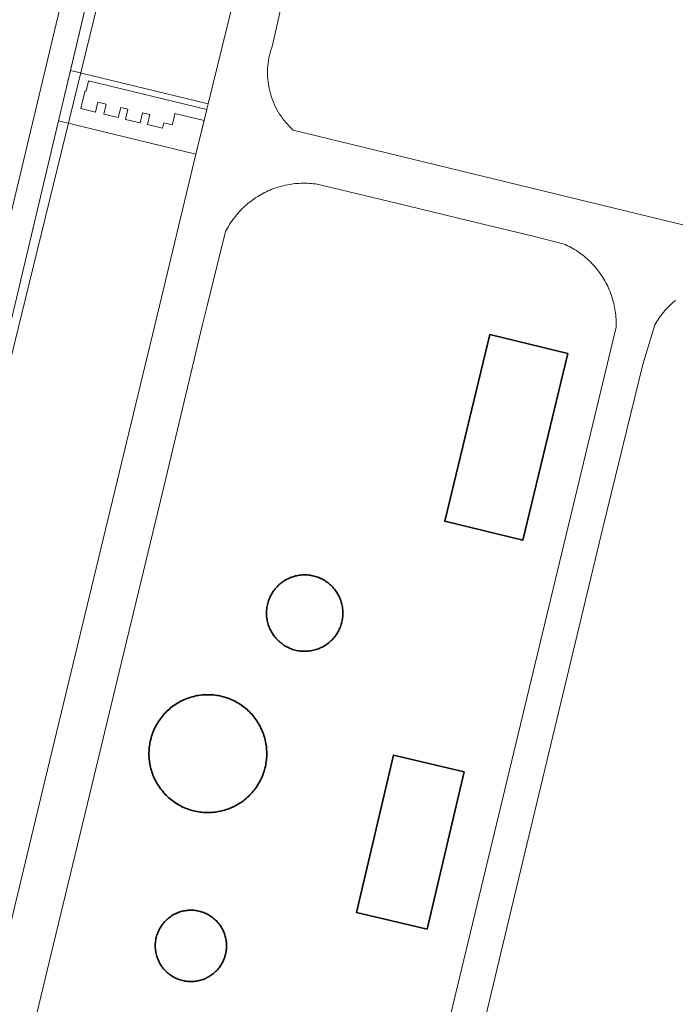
# Model space of a CAD drawing. Header units: metres. Extents: x 250001 to 257773, y 598992 to 609118.
# Tile 648 of 656: x 252263 to 252377, y 607879 to 608050. Entities that reach past the tile are written whole.
import ezdxf
from ezdxf.lldxf.tags import DXFTag

# ---------------------------------------------------------------- set-up
doc = ezdxf.new("R2010")
doc.units = ezdxf.units.M
for name, color, linetype, lineweight in [('B-WE-GR-GROENVOORZIENING-GV', 252, 'Continuous', 18), ('B-WE-IE-TERREINAFSCHEIDING_KUNSTMATIG_HEKWERK-G', 252, 'IE-TERREINAFSCHEIDING-KUNSTMATIG', 18), ('B-WE-KG-GRENS_PERCEEL-G', 150, 'KG-PERCEEL', 18), ('B-WE-OG-BEBOUWING-GV', 1, 'Continuous', 35), ('B-WE-OG-TERREIN_CULTUURSCHEIDING-GV', 252, 'Continuous', 18), ('B-WE-OG-TERREIN_ERF-GV', 7, 'Continuous', 18), ('B-WE-OG-TERREIN_ONBEGROEID-GV', 252, 'Continuous', 18), ('B-WE-OG-WATER_SLOOT-GV', 252, 'Continuous', 18), ('B-WE-VH-VERHARDING_BEDRIJFSVLOERPLAAT-GV', 252, 'Continuous', 18), ('B-WE-VH-VERHARDING_GESLOTEN-GV', 252, 'Continuous', 18), ('B-WE-VH-VERHARDING_HALFVERHARDING_GRIND-GV', 252, 'Continuous', 18), ('X-XX-AL-REFERENTIE-G', 7, 'Continuous', 18)]:
    doc.layers.add(name, color=color, linetype=linetype, lineweight=lineweight)
doc.styles.get("Standard").update_dxf_attribs({"font": 'NLCS-ISO.ttf'})
doc.linetypes.add('IE-TERREINAFSCHEIDING-KUNSTMATIG', pattern='A,4,[82,NLCS.shx,S=0.75,R=90,X=0,Y=0],4,-2', length=10)
tags = doc.linetypes.add('KG-PERCEEL', pattern='A,5.5,-2,["P",Standard,S=1.8,R=0,X=-0.5,Y=-0.9],-2,5.5,-2,[5,NLCS.SHX,S=0.75,R=0,X=0,Y=0],-2', length=19).pattern_tags.tags
tags[6] = DXFTag(74, 10)

# ---------------------------------------------------------------- blocks, each defined once
blk = doc.blocks.new('BS2021-132-Xref-KAD-20210617')
at = {"layer": 'B-WE-KG-GRENS_PERCEEL-G', "flags": 128}
blk.add_lwpolyline([(252352.676, 608363.364), (252263.967, 608001.266), (252223.834, 607837.383)], dxfattribs=at)
blk = doc.blocks.new('BS2021-132-Xref-BGT-GRIJS-20210617-aangepast')
at = {"layer": 'B-WE-GR-GROENVOORZIENING-GV', "flags": 128}
for points in [[(252340.198, 608346.409), (252255.274, 607990.441), (252250.816, 607971.591), (252245.241, 607947.665), (252236.101, 607911.663), (252229.585, 607885.809), (252224.258, 607862.559)], [(252226.675, 607851.899), (252234.4, 607885.056), (252234.413, 607885.114), (252236.509, 607893.591), (252238.809, 607902.895), (252245.56, 607931.101), (252252.116, 607958.654), (252262.074, 608000.141), (252269.675, 608032.162), (252271.753, 608040.918), (252281.352, 608081.357), (252287.93, 608109.024), (252290.012, 608117.78), (252304.353, 608178.099), (252313.267, 608215.591), (252314.532, 608220.391), (252320.507, 608243.054)]]:
    blk.add_lwpolyline(points, dxfattribs=at)
at = {"layer": 'B-WE-IE-TERREINAFSCHEIDING_KUNSTMATIG_HEKWERK-G', "flags": 128}
blk.add_lwpolyline([(252262.074, 608000.141), (252281.352, 608081.357), (252313.267, 608215.591)], dxfattribs=at)
at = {"layer": 'B-WE-OG-BEBOUWING-GV', "flags": 128}
for points in [[(252358.3, 607991.725), (252344.723, 607995.01), (252336.87, 607962.552), (252350.447, 607959.267)], [(252305.874, 607946.658), (252305.876, 607946.428), (252305.885, 607946.198), (252305.903, 607945.968), (252305.929, 607945.738), (252305.962, 607945.51), (252306.004, 607945.284), (252306.053, 607945.058), (252306.11, 607944.835), (252306.175, 607944.614), (252306.247, 607944.395), (252306.327, 607944.179), (252306.415, 607943.966), (252306.51, 607943.755), (252306.611, 607943.549), (252306.721, 607943.345), (252306.837, 607943.146), (252306.96, 607942.951), (252307.089, 607942.761), (252307.225, 607942.575), (252307.368, 607942.394), (252307.517, 607942.217), (252307.671, 607942.047), (252307.832, 607941.881), (252307.998, 607941.721), (252308.17, 607941.567), (252308.347, 607941.42), (252308.529, 607941.278), (252308.716, 607941.143), (252308.766, 607941.108), (252308.959, 607940.981), (252309.155, 607940.861), (252309.356, 607940.748), (252309.561, 607940.642), (252309.769, 607940.543), (252309.981, 607940.451), (252310.195, 607940.367), (252310.412, 607940.29), (252310.632, 607940.221), (252310.854, 607940.159), (252311.079, 607940.105), (252311.304, 607940.059), (252311.532, 607940.021), (252311.76, 607939.991), (252311.99, 607939.969), (252312.22, 607939.954), (252312.45, 607939.948), (252312.681, 607939.95), (252312.911, 607939.959), (252313.141, 607939.977), (252313.37, 607940.003), (252313.598, 607940.036), (252313.825, 607940.078), (252314.05, 607940.127), (252314.274, 607940.184), (252314.495, 607940.249), (252314.714, 607940.321), (252314.93, 607940.401), (252315.143, 607940.489), (252315.354, 607940.584), (252315.56, 607940.686), (252315.763, 607940.795), (252315.962, 607940.911), (252316.157, 607941.034), (252316.348, 607941.163), (252316.534, 607941.3), (252316.715, 607941.442), (252316.891, 607941.591), (252317.062, 607941.746), (252317.228, 607941.906), (252317.387, 607942.073), (252317.541, 607942.244), (252317.689, 607942.421), (252317.831, 607942.603), (252317.966, 607942.79), (252318.094, 607942.981), (252318.216, 607943.177), (252318.331, 607943.377), (252318.439, 607943.58), (252318.54, 607943.788), (252318.634, 607943.998), (252318.72, 607944.212), (252318.799, 607944.429), (252318.87, 607944.648), (252318.934, 607944.869), (252318.99, 607945.093), (252319.038, 607945.319), (252319.078, 607945.545), (252319.11, 607945.774), (252319.135, 607946.003), (252319.151, 607946.233), (252319.16, 607946.463), (252319.16, 607946.694), (252319.153, 607946.924), (252319.137, 607947.154), (252319.114, 607947.384), (252319.082, 607947.612), (252319.043, 607947.839), (252318.996, 607948.065), (252318.94, 607948.289), (252318.878, 607948.51), (252318.807, 607948.73), (252318.729, 607948.947), (252318.644, 607949.161), (252318.551, 607949.372), (252318.451, 607949.58), (252318.344, 607949.784), (252318.229, 607949.984), (252318.108, 607950.18), (252317.981, 607950.372), (252317.846, 607950.559), (252317.705, 607950.742), (252317.558, 607950.919), (252317.405, 607951.092), (252317.246, 607951.258), (252317.081, 607951.42), (252316.911, 607951.575), (252316.735, 607951.725), (252316.592, 607951.839), (252316.407, 607951.977), (252316.218, 607952.109), (252316.025, 607952.234), (252315.827, 607952.352), (252315.625, 607952.464), (252315.419, 607952.568), (252315.21, 607952.665), (252314.998, 607952.755), (252314.782, 607952.837), (252314.564, 607952.912), (252314.344, 607952.979), (252314.121, 607953.039), (252313.896, 607953.09), (252313.67, 607953.134), (252313.442, 607953.17), (252313.214, 607953.198), (252312.984, 607953.219), (252312.754, 607953.231), (252312.523, 607953.235), (252312.293, 607953.231), (252312.063, 607953.219), (252311.833, 607953.2), (252311.604, 607953.172), (252311.376, 607953.136), (252311.15, 607953.093), (252310.925, 607953.041), (252310.702, 607952.982), (252310.482, 607952.915), (252310.264, 607952.841), (252310.048, 607952.759), (252309.836, 607952.67), (252309.626, 607952.573), (252309.42, 607952.469), (252309.218, 607952.358), (252309.02, 607952.24), (252308.826, 607952.115), (252308.637, 607951.984), (252308.452, 607951.846), (252308.272, 607951.702), (252308.098, 607951.551), (252307.928, 607951.395), (252307.764, 607951.233), (252307.606, 607951.065), (252307.454, 607950.892), (252307.308, 607950.714), (252307.168, 607950.531), (252307.034, 607950.343), (252306.907, 607950.15), (252306.787, 607949.953), (252306.674, 607949.753), (252306.568, 607949.548), (252306.469, 607949.34), (252306.377, 607949.128), (252306.293, 607948.914), (252306.216, 607948.696), (252306.147, 607948.477), (252306.085, 607948.254), (252306.032, 607948.03), (252305.986, 607947.804), (252305.947, 607947.577), (252305.917, 607947.348), (252305.895, 607947.119), (252305.88, 607946.889)], [(252290.61, 607931.067), (252290.363, 607930.922), (252290.12, 607930.77), (252289.882, 607930.612), (252289.648, 607930.447), (252289.419, 607930.275), (252289.194, 607930.097), (252288.975, 607929.913), (252288.761, 607929.723), (252288.552, 607929.527), (252288.349, 607929.325), (252288.152, 607929.118), (252287.961, 607928.905), (252287.775, 607928.687), (252287.596, 607928.464), (252287.423, 607928.235), (252287.256, 607928.003), (252287.096, 607927.765), (252286.943, 607927.523), (252286.797, 607927.277), (252286.657, 607927.027), (252286.525, 607926.773), (252286.399, 607926.516), (252286.281, 607926.255), (252286.17, 607925.991), (252286.067, 607925.724), (252285.971, 607925.454), (252285.883, 607925.182), (252285.802, 607924.907), (252285.729, 607924.63), (252285.664, 607924.352), (252285.607, 607924.071), (252285.557, 607923.789), (252285.516, 607923.506), (252285.482, 607923.222), (252285.456, 607922.936), (252285.438, 607922.651), (252285.429, 607922.364), (252285.427, 607922.078), (252285.433, 607921.792), (252285.447, 607921.506), (252285.47, 607921.22), (252285.5, 607920.936), (252285.538, 607920.652), (252285.584, 607920.369), (252285.638, 607920.088), (252285.7, 607919.809), (252285.769, 607919.531), (252285.846, 607919.255), (252285.931, 607918.982), (252286.024, 607918.711), (252286.124, 607918.443), (252286.231, 607918.177), (252286.346, 607917.915), (252286.469, 607917.656), (252286.598, 607917.401), (252286.734, 607917.149), (252286.878, 607916.901), (252287.028, 607916.657), (252287.185, 607916.418), (252287.349, 607916.183), (252287.519, 607915.953), (252287.696, 607915.728), (252287.878, 607915.507), (252288.067, 607915.292), (252288.262, 607915.082), (252288.463, 607914.878), (252288.669, 607914.679), (252288.881, 607914.486), (252289.098, 607914.3), (252289.172, 607914.238), (252289.396, 607914.059), (252289.624, 607913.887), (252289.858, 607913.721), (252290.096, 607913.562), (252290.338, 607913.41), (252290.585, 607913.264), (252290.835, 607913.125), (252291.089, 607912.994), (252291.347, 607912.869), (252291.609, 607912.752), (252291.873, 607912.642), (252292.14, 607912.54), (252292.41, 607912.445), (252292.683, 607912.357), (252292.958, 607912.278), (252293.235, 607912.206), (252293.514, 607912.141), (252293.795, 607912.085), (252294.077, 607912.036), (252294.36, 607911.996), (252294.645, 607911.963), (252294.93, 607911.938), (252295.216, 607911.921), (252295.502, 607911.913), (252295.788, 607911.912), (252296.075, 607911.919), (252296.361, 607911.934), (252296.646, 607911.957), (252296.931, 607911.988), (252297.214, 607912.028), (252297.497, 607912.074), (252297.778, 607912.129), (252298.057, 607912.192), (252298.334, 607912.263), (252298.61, 607912.341), (252298.883, 607912.427), (252299.154, 607912.52), (252299.422, 607912.621), (252299.687, 607912.729), (252299.948, 607912.845), (252300.207, 607912.968), (252300.462, 607913.098), (252300.713, 607913.236), (252300.96, 607913.38), (252301.204, 607913.531), (252301.442, 607913.689), (252301.677, 607913.854), (252301.907, 607914.025), (252302.131, 607914.202), (252302.351, 607914.385), (252302.566, 607914.575), (252302.775, 607914.77), (252302.978, 607914.972), (252303.176, 607915.179), (252303.368, 607915.391), (252303.554, 607915.609), (252303.734, 607915.831), (252303.908, 607916.059), (252304.075, 607916.291), (252304.236, 607916.528), (252304.39, 607916.77), (252304.537, 607917.015), (252304.677, 607917.265), (252304.81, 607917.518), (252304.937, 607917.775), (252305.055, 607918.036), (252305.167, 607918.3), (252305.271, 607918.566), (252305.367, 607918.836), (252305.457, 607919.108), (252305.538, 607919.382), (252305.612, 607919.659), (252305.678, 607919.938), (252305.736, 607920.218), (252305.786, 607920.5), (252305.828, 607920.783), (252305.863, 607921.067), (252305.889, 607921.352), (252305.908, 607921.638), (252305.918, 607921.924), (252305.921, 607922.21), (252305.916, 607922.497), (252305.902, 607922.783), (252305.881, 607923.068), (252305.851, 607923.353), (252305.814, 607923.637), (252305.769, 607923.92), (252305.716, 607924.201), (252305.655, 607924.481), (252305.586, 607924.759), (252305.509, 607925.035), (252305.425, 607925.308), (252305.333, 607925.579), (252305.234, 607925.848), (252305.127, 607926.114), (252305.013, 607926.376), (252304.891, 607926.635), (252304.763, 607926.891), (252304.627, 607927.143), (252304.484, 607927.391), (252304.335, 607927.635), (252304.178, 607927.875), (252304.015, 607928.111), (252303.846, 607928.341), (252303.67, 607928.567), (252303.488, 607928.788), (252303.299, 607929.004), (252303.105, 607929.214), (252302.905, 607929.419), (252302.699, 607929.618), (252302.488, 607929.812), (252302.272, 607929.999), (252302.05, 607930.18), (252301.823, 607930.355), (252301.592, 607930.524), (252301.356, 607930.686), (252301.228, 607930.77), (252300.985, 607930.922), (252300.738, 607931.067), (252300.488, 607931.205), (252300.233, 607931.336), (252299.975, 607931.459), (252299.713, 607931.576), (252299.448, 607931.685), (252299.181, 607931.787), (252298.911, 607931.881), (252298.638, 607931.968), (252298.362, 607932.047), (252298.085, 607932.118), (252297.806, 607932.181), (252297.525, 607932.237), (252297.243, 607932.285), (252296.959, 607932.325), (252296.675, 607932.357), (252296.389, 607932.381), (252296.104, 607932.397), (252295.817, 607932.405), (252295.531, 607932.405), (252295.245, 607932.397), (252294.959, 607932.381), (252294.674, 607932.357), (252294.389, 607932.325), (252294.106, 607932.285), (252293.823, 607932.237), (252293.543, 607932.182), (252293.263, 607932.118), (252292.986, 607932.047), (252292.711, 607931.968), (252292.438, 607931.881), (252292.168, 607931.787), (252291.9, 607931.685), (252291.635, 607931.576), (252291.374, 607931.46), (252291.115, 607931.336), (252290.861, 607931.205)], [(252340.271, 607919.01), (252327.963, 607921.916), (252321.504, 607894.564), (252333.811, 607891.657)], [(252297.74, 607892.389), (252297.606, 607892.567), (252297.465, 607892.739), (252297.318, 607892.907), (252297.166, 607893.069), (252297.007, 607893.226), (252296.843, 607893.377), (252296.674, 607893.521), (252296.5, 607893.66), (252296.321, 607893.793), (252296.137, 607893.918), (252295.949, 607894.038), (252295.756, 607894.15), (252295.56, 607894.255), (252295.36, 607894.354), (252295.157, 607894.444), (252294.95, 607894.528), (252294.741, 607894.604), (252294.529, 607894.673), (252294.315, 607894.734), (252294.098, 607894.787), (252293.88, 607894.832), (252293.661, 607894.87), (252293.44, 607894.9), (252293.218, 607894.921), (252292.996, 607894.935), (252292.773, 607894.941), (252292.55, 607894.938), (252292.328, 607894.928), (252292.106, 607894.91), (252291.885, 607894.884), (252291.665, 607894.85), (252291.446, 607894.808), (252291.229, 607894.758), (252291.013, 607894.7), (252290.8, 607894.635), (252290.59, 607894.562), (252290.382, 607894.481), (252290.177, 607894.394), (252290.119, 607894.367), (252289.919, 607894.27), (252289.722, 607894.165), (252289.529, 607894.054), (252289.34, 607893.936), (252289.155, 607893.811), (252288.976, 607893.679), (252288.801, 607893.542), (252288.631, 607893.398), (252288.466, 607893.248), (252288.307, 607893.092), (252288.153, 607892.93), (252288.006, 607892.764), (252287.864, 607892.591), (252287.729, 607892.415), (252287.6, 607892.233), (252287.478, 607892.046), (252287.363, 607891.856), (252287.254, 607891.661), (252287.153, 607891.463), (252287.058, 607891.261), (252286.972, 607891.056), (252286.892, 607890.848), (252286.82, 607890.637), (252286.756, 607890.424), (252286.699, 607890.209), (252286.65, 607889.991), (252286.609, 607889.772), (252286.576, 607889.552), (252286.55, 607889.331), (252286.533, 607889.109), (252286.524, 607888.886), (252286.523, 607888.663), (252286.529, 607888.44), (252286.544, 607888.218), (252286.566, 607887.997), (252286.597, 607887.776), (252286.635, 607887.557), (252286.682, 607887.339), (252286.736, 607887.123), (252286.798, 607886.909), (252286.867, 607886.697), (252286.944, 607886.488), (252287.029, 607886.282), (252287.121, 607886.079), (252287.22, 607885.879), (252287.326, 607885.683), (252287.439, 607885.492), (252287.559, 607885.304), (252287.686, 607885.121), (252287.819, 607884.942), (252287.958, 607884.768), (252288.104, 607884.6), (252288.255, 607884.436), (252288.413, 607884.279), (252288.576, 607884.127), (252288.744, 607883.981), (252288.917, 607883.841), (252289.095, 607883.707), (252289.278, 607883.58), (252289.466, 607883.46), (252289.657, 607883.346), (252289.853, 607883.239), (252290.052, 607883.14), (252290.255, 607883.047), (252290.461, 607882.962), (252290.67, 607882.885), (252290.881, 607882.815), (252291.095, 607882.752), (252291.311, 607882.698), (252291.529, 607882.651), (252291.748, 607882.612), (252291.968, 607882.58), (252292.19, 607882.557), (252292.412, 607882.542), (252292.635, 607882.535), (252292.858, 607882.536), (252293.08, 607882.544), (252293.302, 607882.561), (252293.524, 607882.586), (252293.744, 607882.618), (252293.963, 607882.659), (252294.181, 607882.707), (252294.396, 607882.763), (252294.61, 607882.827), (252294.821, 607882.899), (252295.029, 607882.978), (252295.234, 607883.064), (252295.37, 607883.126), (252295.57, 607883.225), (252295.766, 607883.33), (252295.958, 607883.443), (252296.146, 607883.562), (252296.33, 607883.689), (252296.509, 607883.821), (252296.683, 607883.96), (252296.852, 607884.106), (252297.015, 607884.257), (252297.173, 607884.413), (252297.326, 607884.576), (252297.472, 607884.744), (252297.613, 607884.917), (252297.747, 607885.095), (252297.874, 607885.277), (252297.995, 607885.465), (252298.109, 607885.656), (252298.216, 607885.851), (252298.316, 607886.05), (252298.409, 607886.253), (252298.495, 607886.458), (252298.573, 607886.667), (252298.643, 607886.878), (252298.706, 607887.092), (252298.762, 607887.308), (252298.809, 607887.525), (252298.849, 607887.745), (252298.88, 607887.965), (252298.904, 607888.187), (252298.92, 607888.409), (252298.928, 607888.631), (252298.927, 607888.854), (252298.919, 607889.077), (252298.903, 607889.299), (252298.879, 607889.521), (252298.847, 607889.741), (252298.807, 607889.96), (252298.759, 607890.178), (252298.703, 607890.393), (252298.64, 607890.607), (252298.569, 607890.818), (252298.491, 607891.027), (252298.405, 607891.232), (252298.312, 607891.435), (252298.211, 607891.633), (252298.104, 607891.828), (252297.989, 607892.019), (252297.868, 607892.206)]]:
    blk.add_lwpolyline(points, close=True, dxfattribs=at)
at = {"layer": 'B-WE-OG-TERREIN_CULTUURSCHEIDING-GV', "flags": 128}
for points in [[(252295.724, 608035.134), (252306.206, 608077.867), (252303.958, 608078.41), (252294.237, 608080.756), (252300.336, 608106.03), (252287.93, 608109.024), (252281.352, 608081.357), (252271.753, 608040.918)], [(252269.675, 608032.162), (252262.074, 608000.141), (252252.116, 607958.654), (252245.56, 607931.101), (252238.809, 607902.895), (252236.509, 607893.591), (252260.24, 607887.921), (252267.372, 607917.672), (252282.722, 607981.273), (252287.241, 608000), (252293.609, 608026.386)]]:
    blk.add_lwpolyline(points, close=True, dxfattribs=at)
at = {"layer": 'B-WE-OG-TERREIN_ERF-GV', "flags": 128}
for points in [[(252315.944, 608085.446), (252306.944, 608045.341), (252306.786, 608044.906), (252306.642, 608044.466), (252306.515, 608044.021), (252306.402, 608043.572), (252306.306, 608043.12), (252306.224, 608042.664), (252306.159, 608042.206), (252306.11, 608041.746), (252306.076, 608041.284), (252306.059, 608040.822), (252306.057, 608040.359), (252306.071, 608039.897), (252306.102, 608039.435), (252306.148, 608038.975), (252306.211, 608038.516), (252306.289, 608038.06), (252306.383, 608037.607), (252306.492, 608037.157), (252306.617, 608036.712), (252306.757, 608036.271), (252306.912, 608035.835), (252307.083, 608035.405), (252307.268, 608034.981), (252307.468, 608034.563), (252307.682, 608034.153), (252307.91, 608033.75), (252308.152, 608033.356), (252308.407, 608032.97), (252308.675, 608032.593), (252308.957, 608032.225), (252309.251, 608031.868), (252309.557, 608031.521), (252309.875, 608031.185), (252310.204, 608030.86), (252310.536, 608030.554), (252376.59, 608014.497), (252436.722, 608000)], [(252312.585, 607771.738), (252366.691, 607996.312), (252366.7, 607996.66), (252366.701, 607997.008), (252366.694, 607997.357), (252366.679, 607997.705), (252366.655, 607998.052), (252366.624, 607998.399), (252366.585, 607998.745), (252366.538, 607999.09), (252366.484, 607999.434), (252366.421, 607999.777), (252366.375, 608000), (252366.35, 608000.118), (252366.272, 608000.457), (252366.186, 608000.795), (252366.092, 608001.13), (252365.99, 608001.463), (252365.881, 608001.794), (252365.764, 608002.122), (252365.64, 608002.448), (252365.508, 608002.77), (252365.369, 608003.089), (252365.223, 608003.405), (252365.069, 608003.718), (252364.908, 608004.027), (252364.74, 608004.332), (252364.566, 608004.633), (252364.384, 608004.931), (252364.196, 608005.224), (252364, 608005.512), (252363.799, 608005.796), (252363.591, 608006.075), (252363.376, 608006.35), (252363.155, 608006.619), (252362.928, 608006.883), (252362.696, 608007.142), (252362.457, 608007.396), (252362.212, 608007.644), (252361.962, 608007.886), (252361.706, 608008.123), (252361.445, 608008.354), (252361.179, 608008.578), (252360.908, 608008.796), (252360.631, 608009.008), (252360.35, 608009.214), (252360.065, 608009.413), (252359.774, 608009.606), (252359.48, 608009.792), (252359.181, 608009.971), (252358.878, 608010.143), (252358.571, 608010.308), (252358.261, 608010.466), (252357.947, 608010.617), (252357.882, 608010.647), (252352.039, 608012.177), (252342.819, 608014.384), (252328.514, 608017.853), (252314.715, 608021.143), (252314.37, 608021.192), (252314.023, 608021.234), (252313.676, 608021.268), (252313.328, 608021.293), (252312.979, 608021.311), (252312.63, 608021.321), (252312.281, 608021.322), (252311.933, 608021.316), (252311.584, 608021.301), (252311.236, 608021.279), (252310.888, 608021.249), (252310.541, 608021.21), (252310.195, 608021.164), (252309.85, 608021.11), (252309.507, 608021.048), (252309.165, 608020.978), (252308.825, 608020.9), (252308.487, 608020.815), (252308.15, 608020.722), (252307.816, 608020.621), (252307.485, 608020.512), (252307.156, 608020.396), (252306.829, 608020.273), (252306.506, 608020.141), (252306.186, 608020.003), (252305.869, 608019.857), (252305.555, 608019.704), (252305.245, 608019.544), (252304.939, 608019.377), (252304.636, 608019.203), (252304.338, 608019.022), (252304.044, 608018.834), (252303.754, 608018.639), (252303.469, 608018.438), (252303.188, 608018.231), (252302.913, 608018.017), (252302.642, 608017.796), (252302.377, 608017.57), (252302.116, 608017.337), (252301.861, 608017.099), (252301.612, 608016.855), (252301.368, 608016.605), (252301.13, 608016.35), (252300.898, 608016.089), (252300.673, 608015.823), (252300.453, 608015.552), (252300.239, 608015.276), (252300.032, 608014.995), (252299.831, 608014.71), (252299.637, 608014.42), (252299.45, 608014.126), (252299.269, 608013.827), (252299.096, 608013.524), (252298.929, 608013.218), (252298.769, 608012.907), (252298.661, 608012.686), (252295.528, 608000), (252294.73, 607996.767), (252287.763, 607967.564), (252280.718, 607938.271), (252275.085, 607914.956), (252268.413, 607887.362), (252263.802, 607868.05)]]:
    blk.add_lwpolyline(points, dxfattribs=at)
for points in [[(252344.723, 607995.01), (252358.3, 607991.725), (252350.447, 607959.267), (252336.87, 607962.552)], [(252316.911, 607951.575), (252317.081, 607951.42), (252317.246, 607951.258), (252317.405, 607951.092), (252317.558, 607950.919), (252317.705, 607950.742), (252317.846, 607950.559), (252317.981, 607950.372), (252318.108, 607950.18), (252318.229, 607949.984), (252318.344, 607949.784), (252318.451, 607949.58), (252318.551, 607949.372), (252318.644, 607949.161), (252318.729, 607948.947), (252318.807, 607948.73), (252318.878, 607948.51), (252318.94, 607948.289), (252318.996, 607948.065), (252319.043, 607947.839), (252319.082, 607947.612), (252319.114, 607947.384), (252319.137, 607947.154), (252319.153, 607946.924), (252319.16, 607946.694), (252319.16, 607946.463), (252319.151, 607946.233), (252319.135, 607946.003), (252319.11, 607945.774), (252319.078, 607945.545), (252319.038, 607945.319), (252318.99, 607945.093), (252318.934, 607944.869), (252318.87, 607944.648), (252318.799, 607944.429), (252318.72, 607944.212), (252318.634, 607943.998), (252318.54, 607943.788), (252318.439, 607943.58), (252318.331, 607943.377), (252318.216, 607943.177), (252318.094, 607942.981), (252317.966, 607942.79), (252317.831, 607942.603), (252317.689, 607942.421), (252317.541, 607942.244), (252317.387, 607942.073), (252317.228, 607941.906), (252317.062, 607941.746), (252316.891, 607941.591), (252316.715, 607941.442), (252316.534, 607941.3), (252316.348, 607941.163), (252316.157, 607941.034), (252315.962, 607940.911), (252315.763, 607940.795), (252315.56, 607940.686), (252315.354, 607940.584), (252315.143, 607940.489), (252314.93, 607940.401), (252314.714, 607940.321), (252314.495, 607940.249), (252314.274, 607940.184), (252314.05, 607940.127), (252313.825, 607940.078), (252313.598, 607940.036), (252313.37, 607940.003), (252313.141, 607939.977), (252312.911, 607939.959), (252312.681, 607939.95), (252312.45, 607939.948), (252312.22, 607939.954), (252311.99, 607939.969), (252311.76, 607939.991), (252311.532, 607940.021), (252311.304, 607940.059), (252311.079, 607940.105), (252310.854, 607940.159), (252310.632, 607940.221), (252310.412, 607940.29), (252310.195, 607940.367), (252309.981, 607940.451), (252309.769, 607940.543), (252309.561, 607940.642), (252309.356, 607940.748), (252309.155, 607940.861), (252308.959, 607940.981), (252308.766, 607941.108), (252308.716, 607941.143), (252308.529, 607941.278), (252308.347, 607941.42), (252308.17, 607941.567), (252307.998, 607941.721), (252307.832, 607941.881), (252307.671, 607942.047), (252307.517, 607942.217), (252307.368, 607942.394), (252307.225, 607942.575), (252307.089, 607942.761), (252306.96, 607942.951), (252306.837, 607943.146), (252306.721, 607943.345), (252306.611, 607943.549), (252306.51, 607943.755), (252306.415, 607943.966), (252306.327, 607944.179), (252306.247, 607944.395), (252306.175, 607944.614), (252306.11, 607944.835), (252306.053, 607945.058), (252306.004, 607945.284), (252305.962, 607945.51), (252305.929, 607945.738), (252305.903, 607945.968), (252305.885, 607946.198), (252305.876, 607946.428), (252305.874, 607946.658), (252305.88, 607946.889), (252305.895, 607947.119), (252305.917, 607947.348), (252305.947, 607947.577), (252305.986, 607947.804), (252306.032, 607948.03), (252306.085, 607948.254), (252306.147, 607948.477), (252306.216, 607948.696), (252306.293, 607948.914), (252306.377, 607949.128), (252306.469, 607949.34), (252306.568, 607949.548), (252306.674, 607949.753), (252306.787, 607949.953), (252306.907, 607950.15), (252307.034, 607950.343), (252307.168, 607950.531), (252307.308, 607950.714), (252307.454, 607950.892), (252307.606, 607951.065), (252307.764, 607951.233), (252307.928, 607951.395), (252308.098, 607951.551), (252308.272, 607951.702), (252308.452, 607951.846), (252308.637, 607951.984), (252308.826, 607952.115), (252309.02, 607952.24), (252309.218, 607952.358), (252309.42, 607952.469), (252309.626, 607952.573), (252309.836, 607952.67), (252310.048, 607952.759), (252310.264, 607952.841), (252310.482, 607952.915), (252310.702, 607952.982), (252310.925, 607953.041), (252311.15, 607953.093), (252311.376, 607953.136), (252311.604, 607953.172), (252311.833, 607953.2), (252312.063, 607953.219), (252312.293, 607953.231), (252312.523, 607953.235), (252312.754, 607953.231), (252312.984, 607953.219), (252313.214, 607953.198), (252313.442, 607953.17), (252313.67, 607953.134), (252313.896, 607953.09), (252314.121, 607953.039), (252314.344, 607952.979), (252314.564, 607952.912), (252314.782, 607952.837), (252314.998, 607952.755), (252315.21, 607952.665), (252315.419, 607952.568), (252315.625, 607952.464), (252315.827, 607952.352), (252316.025, 607952.234), (252316.218, 607952.109), (252316.407, 607951.977), (252316.592, 607951.839), (252316.735, 607951.725)], [(252305.769, 607923.92), (252305.814, 607923.637), (252305.851, 607923.353), (252305.881, 607923.068), (252305.902, 607922.783), (252305.916, 607922.497), (252305.921, 607922.21), (252305.918, 607921.924), (252305.908, 607921.638), (252305.889, 607921.352), (252305.863, 607921.067), (252305.828, 607920.783), (252305.786, 607920.5), (252305.736, 607920.218), (252305.678, 607919.938), (252305.612, 607919.659), (252305.538, 607919.382), (252305.457, 607919.108), (252305.367, 607918.836), (252305.271, 607918.566), (252305.167, 607918.3), (252305.055, 607918.036), (252304.937, 607917.775), (252304.81, 607917.518), (252304.677, 607917.265), (252304.537, 607917.015), (252304.39, 607916.77), (252304.236, 607916.528), (252304.075, 607916.291), (252303.908, 607916.059), (252303.734, 607915.831), (252303.554, 607915.609), (252303.368, 607915.391), (252303.176, 607915.179), (252302.978, 607914.972), (252302.775, 607914.77), (252302.566, 607914.575), (252302.351, 607914.385), (252302.131, 607914.202), (252301.907, 607914.025), (252301.677, 607913.854), (252301.442, 607913.689), (252301.204, 607913.531), (252300.96, 607913.38), (252300.713, 607913.236), (252300.462, 607913.098), (252300.207, 607912.968), (252299.948, 607912.845), (252299.687, 607912.729), (252299.422, 607912.621), (252299.154, 607912.52), (252298.883, 607912.427), (252298.61, 607912.341), (252298.334, 607912.263), (252298.057, 607912.192), (252297.778, 607912.129), (252297.497, 607912.074), (252297.214, 607912.028), (252296.931, 607911.988), (252296.646, 607911.957), (252296.361, 607911.934), (252296.075, 607911.919), (252295.788, 607911.912), (252295.502, 607911.913), (252295.216, 607911.921), (252294.93, 607911.938), (252294.645, 607911.963), (252294.36, 607911.996), (252294.077, 607912.036), (252293.795, 607912.085), (252293.514, 607912.141), (252293.235, 607912.206), (252292.958, 607912.278), (252292.683, 607912.357), (252292.41, 607912.445), (252292.14, 607912.54), (252291.873, 607912.642), (252291.609, 607912.752), (252291.347, 607912.869), (252291.089, 607912.994), (252290.835, 607913.125), (252290.585, 607913.264), (252290.338, 607913.41), (252290.096, 607913.562), (252289.858, 607913.721), (252289.624, 607913.887), (252289.396, 607914.059), (252289.172, 607914.238), (252289.098, 607914.3), (252288.881, 607914.486), (252288.669, 607914.679), (252288.463, 607914.878), (252288.262, 607915.082), (252288.067, 607915.292), (252287.878, 607915.507), (252287.696, 607915.728), (252287.519, 607915.953), (252287.349, 607916.183), (252287.185, 607916.418), (252287.028, 607916.657), (252286.878, 607916.901), (252286.734, 607917.149), (252286.598, 607917.401), (252286.469, 607917.656), (252286.346, 607917.915), (252286.231, 607918.177), (252286.124, 607918.443), (252286.024, 607918.711), (252285.931, 607918.982), (252285.846, 607919.255), (252285.769, 607919.531), (252285.7, 607919.809), (252285.638, 607920.088), (252285.584, 607920.369), (252285.538, 607920.652), (252285.5, 607920.936), (252285.47, 607921.22), (252285.447, 607921.506), (252285.433, 607921.792), (252285.427, 607922.078), (252285.429, 607922.364), (252285.438, 607922.651), (252285.456, 607922.936), (252285.482, 607923.222), (252285.516, 607923.506), (252285.557, 607923.789), (252285.607, 607924.071), (252285.664, 607924.352), (252285.729, 607924.63), (252285.802, 607924.907), (252285.883, 607925.182), (252285.971, 607925.454), (252286.067, 607925.724), (252286.17, 607925.991), (252286.281, 607926.255), (252286.399, 607926.516), (252286.525, 607926.773), (252286.657, 607927.027), (252286.797, 607927.277), (252286.943, 607927.523), (252287.096, 607927.765), (252287.256, 607928.003), (252287.423, 607928.235), (252287.596, 607928.464), (252287.775, 607928.687), (252287.961, 607928.905), (252288.152, 607929.118), (252288.349, 607929.325), (252288.552, 607929.527), (252288.761, 607929.723), (252288.975, 607929.913), (252289.194, 607930.097), (252289.419, 607930.275), (252289.648, 607930.447), (252289.882, 607930.612), (252290.12, 607930.77), (252290.363, 607930.922), (252290.61, 607931.067), (252290.861, 607931.205), (252291.115, 607931.336), (252291.374, 607931.46), (252291.635, 607931.576), (252291.9, 607931.685), (252292.168, 607931.787), (252292.438, 607931.881), (252292.711, 607931.968), (252292.986, 607932.047), (252293.263, 607932.118), (252293.543, 607932.182), (252293.823, 607932.237), (252294.106, 607932.285), (252294.389, 607932.325), (252294.674, 607932.357), (252294.959, 607932.381), (252295.245, 607932.397), (252295.531, 607932.405), (252295.817, 607932.405), (252296.104, 607932.397), (252296.389, 607932.381), (252296.675, 607932.357), (252296.959, 607932.325), (252297.243, 607932.285), (252297.525, 607932.237), (252297.806, 607932.181), (252298.085, 607932.118), (252298.362, 607932.047), (252298.638, 607931.968), (252298.911, 607931.881), (252299.181, 607931.787), (252299.448, 607931.685), (252299.713, 607931.576), (252299.975, 607931.459), (252300.233, 607931.336), (252300.488, 607931.205), (252300.738, 607931.067), (252300.985, 607930.922), (252301.228, 607930.77), (252301.356, 607930.686), (252301.592, 607930.524), (252301.823, 607930.355), (252302.05, 607930.18), (252302.272, 607929.999), (252302.488, 607929.812), (252302.699, 607929.618), (252302.905, 607929.419), (252303.105, 607929.214), (252303.299, 607929.004), (252303.488, 607928.788), (252303.67, 607928.567), (252303.846, 607928.341), (252304.015, 607928.111), (252304.178, 607927.875), (252304.335, 607927.635), (252304.484, 607927.391), (252304.627, 607927.143), (252304.763, 607926.891), (252304.891, 607926.635), (252305.013, 607926.376), (252305.127, 607926.114), (252305.234, 607925.848), (252305.333, 607925.579), (252305.425, 607925.308), (252305.509, 607925.035), (252305.586, 607924.759), (252305.655, 607924.481), (252305.716, 607924.201)], [(252333.811, 607891.657), (252321.504, 607894.564), (252327.963, 607921.916), (252340.271, 607919.01)], [(252297.326, 607884.576), (252297.173, 607884.413), (252297.015, 607884.257), (252296.852, 607884.106), (252296.683, 607883.96), (252296.509, 607883.821), (252296.33, 607883.689), (252296.146, 607883.562), (252295.958, 607883.443), (252295.766, 607883.33), (252295.57, 607883.225), (252295.37, 607883.126), (252295.234, 607883.064), (252295.029, 607882.978), (252294.821, 607882.899), (252294.61, 607882.827), (252294.396, 607882.763), (252294.181, 607882.707), (252293.963, 607882.659), (252293.744, 607882.618), (252293.524, 607882.586), (252293.302, 607882.561), (252293.08, 607882.544), (252292.858, 607882.536), (252292.635, 607882.535), (252292.412, 607882.542), (252292.19, 607882.557), (252291.968, 607882.58), (252291.748, 607882.612), (252291.529, 607882.651), (252291.311, 607882.698), (252291.095, 607882.752), (252290.881, 607882.815), (252290.67, 607882.885), (252290.461, 607882.962), (252290.255, 607883.047), (252290.052, 607883.14), (252289.853, 607883.239), (252289.657, 607883.346), (252289.466, 607883.46), (252289.278, 607883.58), (252289.095, 607883.707), (252288.917, 607883.841), (252288.744, 607883.981), (252288.576, 607884.127), (252288.413, 607884.279), (252288.255, 607884.436), (252288.104, 607884.6), (252287.958, 607884.768), (252287.819, 607884.942), (252287.686, 607885.121), (252287.559, 607885.304), (252287.439, 607885.492), (252287.326, 607885.683), (252287.22, 607885.879), (252287.121, 607886.079), (252287.029, 607886.282), (252286.944, 607886.488), (252286.867, 607886.697), (252286.798, 607886.909), (252286.736, 607887.123), (252286.682, 607887.339), (252286.635, 607887.557), (252286.597, 607887.776), (252286.566, 607887.997), (252286.544, 607888.218), (252286.529, 607888.44), (252286.523, 607888.663), (252286.524, 607888.886), (252286.533, 607889.109), (252286.55, 607889.331), (252286.576, 607889.552), (252286.609, 607889.772), (252286.65, 607889.991), (252286.699, 607890.209), (252286.756, 607890.424), (252286.82, 607890.637), (252286.892, 607890.848), (252286.972, 607891.056), (252287.058, 607891.261), (252287.153, 607891.463), (252287.254, 607891.661), (252287.363, 607891.856), (252287.478, 607892.046), (252287.6, 607892.233), (252287.729, 607892.415), (252287.864, 607892.591), (252288.006, 607892.764), (252288.153, 607892.93), (252288.307, 607893.092), (252288.466, 607893.248), (252288.631, 607893.398), (252288.801, 607893.542), (252288.976, 607893.679), (252289.155, 607893.811), (252289.34, 607893.936), (252289.529, 607894.054), (252289.722, 607894.165), (252289.919, 607894.27), (252290.119, 607894.367), (252290.177, 607894.394), (252290.382, 607894.481), (252290.59, 607894.562), (252290.8, 607894.635), (252291.013, 607894.7), (252291.229, 607894.758), (252291.446, 607894.808), (252291.665, 607894.85), (252291.885, 607894.884), (252292.106, 607894.91), (252292.328, 607894.928), (252292.55, 607894.938), (252292.773, 607894.941), (252292.996, 607894.935), (252293.218, 607894.921), (252293.44, 607894.9), (252293.661, 607894.87), (252293.88, 607894.832), (252294.098, 607894.787), (252294.315, 607894.734), (252294.529, 607894.673), (252294.741, 607894.604), (252294.95, 607894.528), (252295.157, 607894.444), (252295.36, 607894.354), (252295.56, 607894.255), (252295.756, 607894.15), (252295.949, 607894.038), (252296.137, 607893.918), (252296.321, 607893.793), (252296.5, 607893.66), (252296.674, 607893.521), (252296.843, 607893.377), (252297.007, 607893.226), (252297.166, 607893.069), (252297.318, 607892.907), (252297.465, 607892.739), (252297.606, 607892.567), (252297.74, 607892.389), (252297.868, 607892.206), (252297.989, 607892.019), (252298.104, 607891.828), (252298.211, 607891.633), (252298.312, 607891.435), (252298.405, 607891.232), (252298.491, 607891.027), (252298.569, 607890.818), (252298.64, 607890.607), (252298.703, 607890.393), (252298.759, 607890.178), (252298.807, 607889.96), (252298.847, 607889.741), (252298.879, 607889.521), (252298.903, 607889.299), (252298.919, 607889.077), (252298.927, 607888.854), (252298.928, 607888.631), (252298.92, 607888.409), (252298.904, 607888.187), (252298.88, 607887.965), (252298.849, 607887.745), (252298.809, 607887.525), (252298.762, 607887.308), (252298.706, 607887.092), (252298.643, 607886.878), (252298.573, 607886.667), (252298.495, 607886.458), (252298.409, 607886.253), (252298.316, 607886.05), (252298.216, 607885.851), (252298.109, 607885.656), (252297.995, 607885.465), (252297.874, 607885.277), (252297.747, 607885.095), (252297.613, 607884.917), (252297.472, 607884.744)]]:
    blk.add_lwpolyline(points, close=True, dxfattribs=at)
at = {"layer": 'B-WE-OG-TERREIN_ONBEGROEID-GV', "flags": 128}
blk.add_lwpolyline([(252377.04, 608000.948), (252376.782, 608000.741), (252376.528, 608000.528), (252376.281, 608000.309), (252376.038, 608000.084), (252375.951, 608000), (252375.801, 607999.854), (252375.57, 607999.617), (252375.344, 607999.376), (252375.124, 607999.128), (252374.911, 607998.876), (252374.703, 607998.618), (252374.502, 607998.356), (252374.307, 607998.088), (252374.119, 607997.816), (252373.937, 607997.54), (252373.762, 607997.259), (252373.594, 607996.974), (252373.445, 607996.707), (252371.349, 607989.804), (252364.424, 607961.649), (252350.106, 607901.995), (252336.349, 607844.606)], dxfattribs=at)
at = {"layer": 'B-WE-OG-WATER_SLOOT-GV', "flags": 128}
blk.add_lwpolyline([(252224.258, 607862.559), (252229.585, 607885.809), (252236.101, 607911.663), (252245.241, 607947.665), (252250.816, 607971.591), (252255.274, 607990.441), (252340.198, 608346.409)], dxfattribs=at)
at = {"layer": 'B-WE-VH-VERHARDING_BEDRIJFSVLOERPLAAT-GV', "flags": 128}
blk.add_lwpolyline([(252289.485, 608031.496), (252289.672, 608032.273), (252289.954, 608033.44), (252295.016, 608032.218), (252295.485, 608034.162), (252274.917, 608039.126), (252274.49, 608037.358), (252274.325, 608037.398), (252274.001, 608036.055), (252273.579, 608034.306), (252276.106, 608033.696), (252276.528, 608035.445), (252277.986, 608035.094), (252277.564, 608033.344), (252280.092, 608032.734), (252280.514, 608034.484), (252281.778, 608034.179), (252281.355, 608032.429), (252283.883, 608031.819), (252284.305, 608033.569), (252285.569, 608033.264), (252285.146, 608031.514), (252287.771, 608030.881), (252288.006, 608031.853)], close=True, dxfattribs=at)
at = {"layer": 'B-WE-VH-VERHARDING_GESLOTEN-GV', "flags": 128}
for points in [[(252306.206, 608077.867), (252295.724, 608035.134), (252295.497, 608034.21), (252295.485, 608034.162), (252293.609, 608026.386), (252287.241, 608000), (252282.722, 607981.273), (252267.372, 607917.672), (252260.24, 607887.921), (252259.998, 607886.91), (252259.558, 607885.074), (252258.137, 607879.144), (252234.746, 607781.565)], [(252336.349, 607844.606), (252350.106, 607901.995), (252364.424, 607961.649), (252371.349, 607989.804), (252373.445, 607996.707), (252373.594, 607996.974), (252373.762, 607997.259), (252373.937, 607997.54), (252374.119, 607997.816), (252374.307, 607998.088), (252374.502, 607998.356), (252374.703, 607998.618), (252374.911, 607998.876), (252375.124, 607999.128), (252375.344, 607999.376), (252375.57, 607999.617), (252375.801, 607999.854), (252375.951, 608000), (252376.038, 608000.084), (252376.281, 608000.309), (252376.528, 608000.528), (252376.782, 608000.741), (252377.04, 608000.948)], [(252436.722, 608000), (252376.59, 608014.497), (252310.536, 608030.554), (252310.204, 608030.86), (252309.875, 608031.185), (252309.557, 608031.521), (252309.251, 608031.868), (252308.957, 608032.225), (252308.675, 608032.593), (252308.407, 608032.97), (252308.152, 608033.356), (252307.91, 608033.75), (252307.682, 608034.153), (252307.468, 608034.563), (252307.268, 608034.981), (252307.083, 608035.405), (252306.912, 608035.835), (252306.757, 608036.271), (252306.617, 608036.712), (252306.492, 608037.157), (252306.383, 608037.607), (252306.289, 608038.06), (252306.211, 608038.516), (252306.148, 608038.975), (252306.102, 608039.435), (252306.071, 608039.897), (252306.057, 608040.359), (252306.059, 608040.822), (252306.076, 608041.284), (252306.11, 608041.746), (252306.159, 608042.206), (252306.224, 608042.664), (252306.306, 608043.12), (252306.402, 608043.572), (252306.515, 608044.021), (252306.642, 608044.466), (252306.786, 608044.906), (252306.944, 608045.341), (252315.944, 608085.446)], [(252263.802, 607868.05), (252268.413, 607887.362), (252275.085, 607914.956), (252280.718, 607938.271), (252287.763, 607967.564), (252294.73, 607996.767), (252295.528, 608000), (252298.661, 608012.686), (252298.769, 608012.907), (252298.929, 608013.218), (252299.096, 608013.524), (252299.269, 608013.827), (252299.45, 608014.126), (252299.637, 608014.42), (252299.831, 608014.71), (252300.032, 608014.995), (252300.239, 608015.276), (252300.453, 608015.552), (252300.673, 608015.823), (252300.898, 608016.089), (252301.13, 608016.35), (252301.368, 608016.605), (252301.612, 608016.855), (252301.861, 608017.099), (252302.116, 608017.337), (252302.377, 608017.57), (252302.642, 608017.796), (252302.913, 608018.017), (252303.188, 608018.231), (252303.469, 608018.438), (252303.754, 608018.639), (252304.044, 608018.834), (252304.338, 608019.022), (252304.636, 608019.203), (252304.939, 608019.377), (252305.245, 608019.544), (252305.555, 608019.704), (252305.869, 608019.857), (252306.186, 608020.003), (252306.506, 608020.141), (252306.829, 608020.273), (252307.156, 608020.396), (252307.485, 608020.512), (252307.816, 608020.621), (252308.15, 608020.722), (252308.487, 608020.815), (252308.825, 608020.9), (252309.165, 608020.978), (252309.507, 608021.048), (252309.85, 608021.11), (252310.195, 608021.164), (252310.541, 608021.21), (252310.888, 608021.249), (252311.236, 608021.279), (252311.584, 608021.301), (252311.933, 608021.316), (252312.281, 608021.322), (252312.63, 608021.321), (252312.979, 608021.311), (252313.328, 608021.293), (252313.676, 608021.268), (252314.023, 608021.234), (252314.37, 608021.192), (252314.715, 608021.143), (252328.514, 608017.853), (252342.819, 608014.384), (252352.039, 608012.177), (252357.882, 608010.647), (252357.947, 608010.617), (252358.261, 608010.466), (252358.571, 608010.308), (252358.878, 608010.143), (252359.181, 608009.971), (252359.48, 608009.792), (252359.774, 608009.606), (252360.065, 608009.413), (252360.35, 608009.214), (252360.631, 608009.008), (252360.908, 608008.796), (252361.179, 608008.578), (252361.445, 608008.354), (252361.706, 608008.123), (252361.962, 608007.886), (252362.212, 608007.644), (252362.457, 608007.396), (252362.696, 608007.142), (252362.928, 608006.883), (252363.155, 608006.619), (252363.376, 608006.35), (252363.591, 608006.075), (252363.799, 608005.796), (252364, 608005.512), (252364.196, 608005.224), (252364.384, 608004.931), (252364.566, 608004.633), (252364.74, 608004.332), (252364.908, 608004.027), (252365.069, 608003.718), (252365.223, 608003.405), (252365.369, 608003.089), (252365.508, 608002.77), (252365.64, 608002.448), (252365.764, 608002.122), (252365.881, 608001.794), (252365.99, 608001.463), (252366.092, 608001.13), (252366.186, 608000.795), (252366.272, 608000.457), (252366.35, 608000.118), (252366.375, 608000), (252366.421, 607999.777), (252366.484, 607999.434), (252366.538, 607999.09), (252366.585, 607998.745), (252366.624, 607998.399), (252366.655, 607998.052), (252366.679, 607997.705), (252366.694, 607997.357), (252366.701, 607997.008), (252366.7, 607996.66), (252366.691, 607996.312), (252312.585, 607771.738)]]:
    blk.add_lwpolyline(points, dxfattribs=at)
at = {"layer": 'B-WE-VH-VERHARDING_HALFVERHARDING_GRIND-GV', "flags": 128}
blk.add_lwpolyline([(252289.485, 608031.496), (252288.006, 608031.853), (252287.771, 608030.881), (252285.146, 608031.514), (252285.569, 608033.264), (252284.305, 608033.569), (252283.883, 608031.819), (252281.355, 608032.429), (252281.778, 608034.179), (252280.514, 608034.484), (252280.092, 608032.734), (252277.564, 608033.344), (252277.986, 608035.094), (252276.528, 608035.445), (252276.106, 608033.696), (252273.579, 608034.306), (252274.001, 608036.055), (252274.325, 608037.398), (252274.49, 608037.358), (252274.917, 608039.126), (252295.485, 608034.162), (252295.497, 608034.21), (252295.724, 608035.134), (252271.753, 608040.918), (252269.675, 608032.162), (252293.609, 608026.386), (252295.016, 608032.218), (252289.954, 608033.44), (252289.672, 608032.273)], close=True, dxfattribs=at)

msp = doc.modelspace()

# ---------------------------------------------------------------- block references
at = {"layer": 'X-XX-AL-REFERENTIE-G'}
for name in ['BS2021-132-Xref-BGT-GRIJS-20210617-aangepast', 'BS2021-132-Xref-KAD-20210617']:
    msp.add_blockref(name, (0, 0), dxfattribs=at)

doc.saveas('drawing.dxf')
